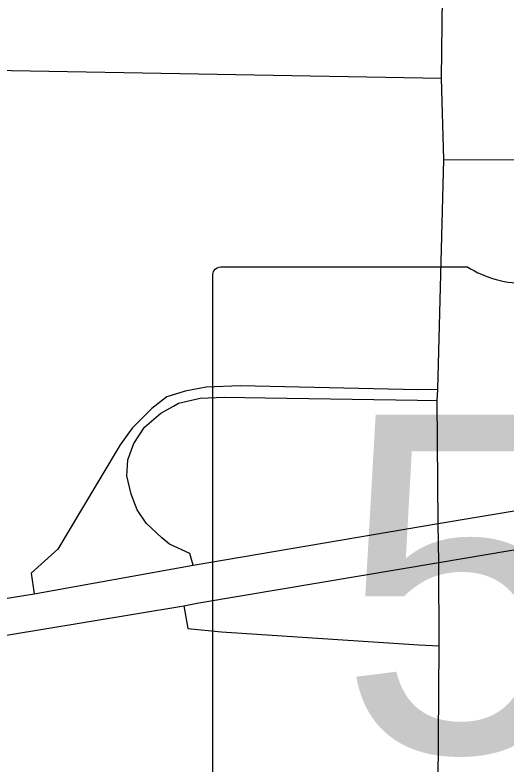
# Model space of a CAD drawing. Extents: x 0 to 34, y -5 to 22.
# Drawn here: x 4.8967 to 5.0887, y 16.6772 to 16.9701 of the extents above; entities that cross this region are included whole.
import ezdxf

# ---------------------------------------------------------------- set-up
doc = ezdxf.new("R2010")
doc.units = 0
for name, color, linetype in [('GM_X_City_Street', 7, 'Continuous'), ('GM_X_County_Road', 7, 'Continuous'), ('GM_X_Interchange_Ramps', 7, 'Continuous'), ('GM_X_State_Location', 7, 'Continuous'), ('GM_X_State_Route', 7, 'Continuous'), ('GM_X_State_Shield', 7, 'Continuous')]:
    doc.layers.add(name, color=color, linetype=linetype)

msp = doc.modelspace()

# ---------------------------------------------------------------- linework, layer by layer
at = {"layer": 'GM_X_City_Street'}
for points in [[(4.79185, 16.95087), (4.88799, 16.9485), (5.06348, 16.94542)], [(5.06439, 16.91367), (5.14423, 16.91345), (5.20959, 16.91298)]]:
    msp.add_lwpolyline(points, dxfattribs=at)
at = {"layer": 'GM_X_County_Road'}
msp.add_lwpolyline([(5.06247, 16.55576), (5.06221, 16.60019), (5.06188, 16.62939), (5.06188, 16.63365), (5.06253, 16.72376), (5.06235, 16.7562), (5.0622, 16.77155), (5.06172, 16.81952), (5.06205, 16.82379), (5.06439, 16.91367), (5.06348, 16.94542), (5.06419, 17.00865), (5.06442, 17.09461), (5.06584, 17.22297), (5.06608, 17.38282), (5.06679, 17.45742), (5.06869, 17.53793)], dxfattribs=at)
at = {"layer": 'GM_X_Interchange_Ramps'}
for points in [[(5.06205, 16.82379), (5.05416, 16.82376), (4.98494, 16.82524), (4.97142, 16.82479), (4.96331, 16.82321), (4.95609, 16.82096), (4.95023, 16.81645), (4.94918, 16.8154), (4.94257, 16.80879), (4.93784, 16.80225), (4.92229, 16.77632), (4.91347, 16.76147), (4.90313, 16.75206), (4.9043, 16.74404)], [(4.96637, 16.75519), (4.96506, 16.75972), (4.95717, 16.76336), (4.9541, 16.76586), (4.94795, 16.77162), (4.9445, 16.77681), (4.9422, 16.78295), (4.94047, 16.79006), (4.94085, 16.7964), (4.94316, 16.80273), (4.94738, 16.80906), (4.95371, 16.81463), (4.95866, 16.81738), (4.96062, 16.81847), (4.96907, 16.82039), (4.97847, 16.82078), (4.99457, 16.82055), (5.05409, 16.81973), (5.06172, 16.81952)], [(4.96273, 16.73929), (4.96436, 16.73047), (4.9775, 16.72921), (5.05462, 16.72415), (5.06253, 16.72376)]]:
    msp.add_lwpolyline(points, dxfattribs=at)
at = {"layer": 'GM_X_State_Route'}
for points in [[(4.86295, 16.73732), (4.9043, 16.74404), (4.96637, 16.75519), (5.0622, 16.77155), (5.13189, 16.78304), (5.13926, 16.78402), (5.16256, 16.78796), (5.1783, 16.79174), (5.19229, 16.80091), (5.20268, 16.80978), (5.21029, 16.8178), (5.21744, 16.82766), (5.22236, 16.83597), (5.22683, 16.84794), (5.22956, 16.86093), (5.23261, 16.88549), (5.2347, 16.90225), (5.23904, 16.91795), (5.24356, 16.93354), (5.25004, 16.94537), (5.25783, 16.9572), (5.26807, 16.97097)], [(4.60225, 16.62281), (4.61583, 16.63136), (4.63634, 16.64301), (4.65717, 16.65416), (4.68079, 16.66614), (4.70245, 16.67582), (4.72361, 16.68435), (4.75019, 16.69353), (4.77562, 16.70239), (4.79957, 16.70895), (4.82877, 16.71617), (4.86469, 16.72323), (4.90603, 16.72995), (4.96273, 16.73929), (4.96854, 16.74045), (5.06235, 16.7562), (5.13406, 16.76831), (5.15277, 16.7708), (5.17187, 16.77484), (5.19217, 16.77963), (5.22581, 16.78974)]]:
    msp.add_lwpolyline(points, dxfattribs=at)
at = {"layer": 'GM_X_State_Shield'}
for p, q in [((5.0737, 16.87163), (4.97718, 16.87163)), ((4.97393, 16.86818), (4.97393, 16.66806))]:
    msp.add_line(p, q, dxfattribs=at)
for centre, major_axis, start_param, end_param in [((4.97771, 16.86861), (0.00382, 0), 1.712693, 3.28349), ((5.09668, 16.89486), (0.03703, 0), 4.042523, 4.731795)]:
    msp.add_ellipse(centre, major_axis=major_axis, ratio=0.8, start_param=start_param, end_param=end_param, dxfattribs=at)

# ---------------------------------------------------------------- texts
at = {"layer": 'GM_X_State_Location'}
msp.add_text('585', height=0.000189, rotation=0, dxfattribs=at).set_placement((5.06816, 16.74104))
at = {"layer": 'GM_X_State_Shield'}
msp.add_text('585', height=0.131836, dxfattribs=at).set_placement((5.02307, 16.68218))

doc.saveas('drawing.dxf')
